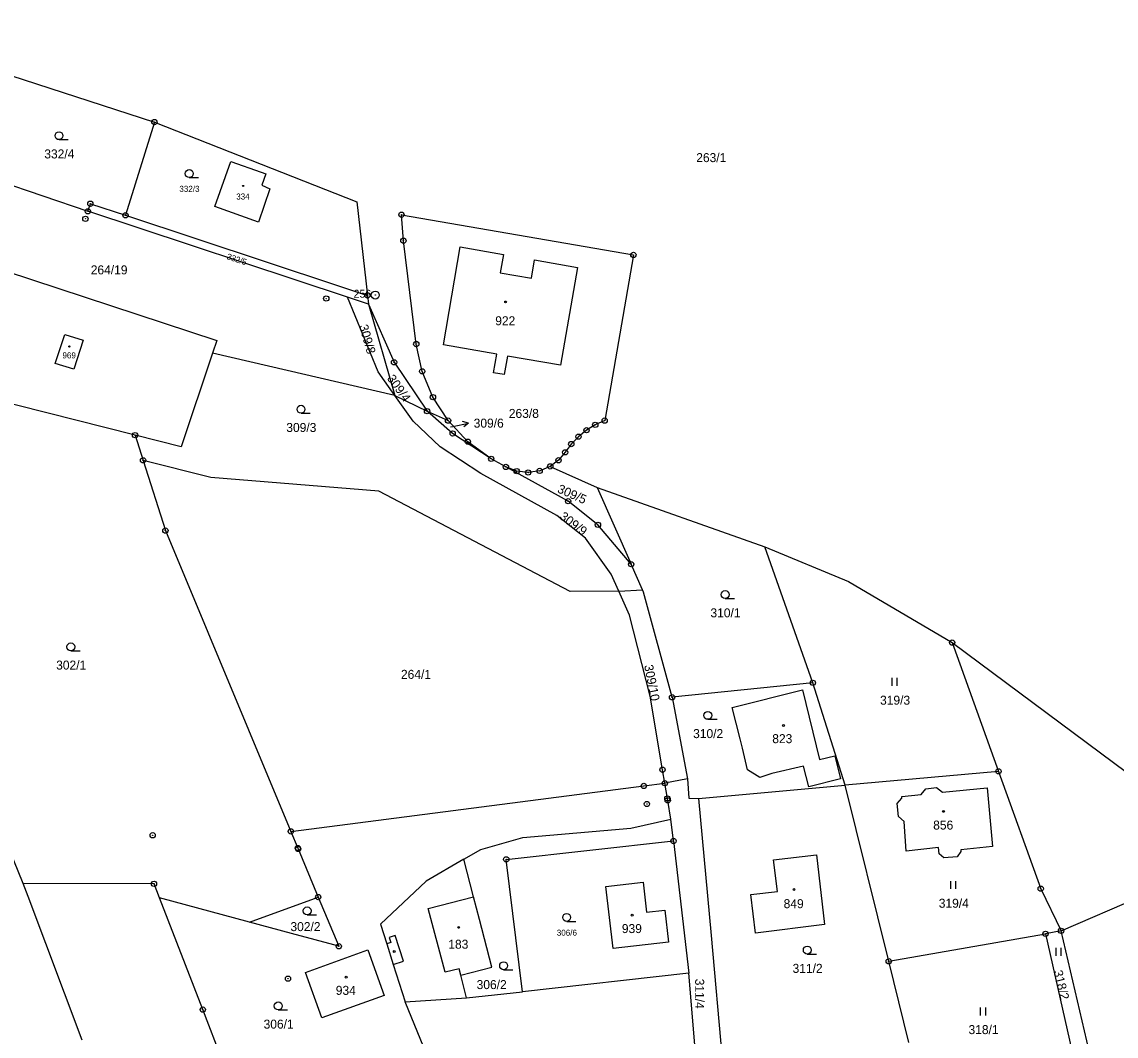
# Model space of a CAD drawing. Extents: x -725728 to -720881, y -1068679 to -1063504.
# Drawn here: x -724690.6 to -724483.5, y -1066802.4 to -1066610.6 of the extents above; entities that cross this region are included whole.
import ezdxf

# ---------------------------------------------------------------- set-up
doc = ezdxf.new("R2010")
doc.units = 0
for name, color, linetype in [('Hranice parcel', 7, 'Continuous'), ('Parcelní čísla', 7, 'Continuous'), ('Pop  PČ popisy', 7, 'Continuous'), ('Vnitřní kresba', 7, 'Continuous'), ('Značky bodu BP', 7, 'Continuous'), ('Značky budov', 7, 'Continuous'), ('Značky kultur', 7, 'Continuous')]:
    doc.layers.add(name, color=color, linetype=linetype)

# ---------------------------------------------------------------- blocks, each defined once
blk = doc.blocks.new('4.02_4')
at = {"layer": 'Značky budov'}
blk.add_circle((-0.001, 0), 0.0175, dxfattribs=at)
blk = doc.blocks.new('4.02_3')
at = {"layer": 'Značky budov'}
blk.add_circle((-0.001, 0), 0.0175, dxfattribs=at)
blk = doc.blocks.new('4.02_2')
at = {"layer": 'Značky budov'}
blk.add_circle((0, 0), 0.0117, dxfattribs=at)
blk = doc.blocks.new('1029_124')
at = {"layer": 'Pop  PČ popisy'}
for p, q in [((0, 0), (0.293, 0.062)), ((0.293, 0.062), (0.185, 0.091)), ((0.293, 0.062), (0.206, -0.007))]:
    blk.add_line(p, q, dxfattribs=at)
blk = doc.blocks.new('3.04_2')
at = {"layer": 'Značky kultur'}
blk.add_line((0.001, 0), (0.176, 0), dxfattribs=at)
blk.add_circle((0.001, 0.075), 0.075, dxfattribs=at)
blk = doc.blocks.new('3.04_3')
at = {"layer": 'Značky kultur'}
blk.add_line((0.001, 0), (0.176, 0), dxfattribs=at)
blk.add_circle((0.001, 0.075), 0.075, dxfattribs=at)
blk = doc.blocks.new('3.06_1')
at = {"layer": 'Značky kultur'}
for p, q in [((-0.051, 0), (-0.051, 0.15)), ((0.049, 0), (0.049, 0.15))]:
    blk.add_line(p, q, dxfattribs=at)
blk = doc.blocks.new('1.05_2')
at = {"layer": 'Značky bodu BP'}
for radius in [0.05, 0.00303]:
    blk.add_circle((0, 0), radius, dxfattribs=at)
blk = doc.blocks.new('1.05_1')
at = {"layer": 'Značky bodu BP'}
for radius in [0.05, 0.00303]:
    blk.add_circle((0, 0), radius, dxfattribs=at)
blk = doc.blocks.new('1.01_1')
at = {"layer": 'Značky bodu BP'}
for radius in [0.075, 0.003]:
    blk.add_circle((0, 0), radius, dxfattribs=at)

msp = doc.modelspace()

# ---------------------------------------------------------------- linework, layer by layer
at = {"layer": 'Hranice parcel'}
for p, q in [((-724723.9, -1066610.55), (-724665.48, -1066629.5)), ((-724727.03, -1066629.67), (-724678.08, -1066646.39)), ((-724665.48, -1066629.5), (-724670.96, -1066647.14)), ((-724628.91, -1066662.63), (-724678.08, -1066646.39)), ((-724625.17, -1066662.3), (-724624.98, -1066663.95)), ((-724623.14, -1066676.75), (-724628.91, -1066662.63)), ((-724624.98, -1066663.95), (-724628.91, -1066662.63)), ((-724624.98, -1066663.95), (-724619.97, -1066681.21)), ((-724619.97, -1066681.21), (-724654.46, -1066673.21)), ((-724619.97, -1066681.21), (-724623.14, -1066676.75)), ((-724616.49, -1066686.1), (-724619.97, -1066681.21)), ((-724619.97, -1066681.21), (-724613.88, -1066684.21)), ((-724613.88, -1066684.21), (-724609.91, -1066685.99)), ((-724669.15, -1066688.75), (-724667.63, -1066693.51)), ((-724667.63, -1066693.51), (-724663.4, -1066706.8)), ((-724598.95, -1066694.76), (-724601.74, -1066693.22)), ((-724590.56, -1066694.65), (-724581.69, -1066698.62)), ((-724581.69, -1066698.62), (-724549.93, -1066709.9)), ((-724581.69, -1066698.62), (-724575.26, -1066713.16)), ((-724663.4, -1066706.8), (-724639.66, -1066763.72)), ((-724540.88, -1066735.61), (-724549.93, -1066709.9)), ((-724573.11, -1066718.04), (-724575.26, -1066713.16)), ((-724577.59, -1066718.27), (-724579.02, -1066715.06)), ((-724577.59, -1066718.27), (-724573.11, -1066718.04)), ((-724575.55, -1066722.83), (-724577.59, -1066718.27)), ((-724514.51, -1066727.99), (-724472.16, -1066759.49)), ((-724514.51, -1066727.99), (-724505.74, -1066752.35)), ((-724540.88, -1066735.61), (-724567.52, -1066738.34)), ((-724534.78, -1066754.94), (-724540.88, -1066735.61)), ((-724567.52, -1066738.34), (-724564.61, -1066753.79)), ((-724568.89, -1066754.6), (-724569.32, -1066752.04)), ((-724550.93, -1066753.49), (-724553.23, -1066752.06)), ((-724505.74, -1066752.35), (-724534.78, -1066754.94)), ((-724505.74, -1066752.35), (-724497.75, -1066774.55)), ((-724564.61, -1066753.79), (-724568.89, -1066754.6)), ((-724568.4, -1066757.49), (-724568.89, -1066754.6)), ((-724564.61, -1066753.79), (-724564.34, -1066757.41)), ((-724562.51, -1066757.51), (-724534.78, -1066754.94)), ((-724526.51, -1066788.28), (-724534.78, -1066754.94)), ((-724564.34, -1066757.41), (-724562.51, -1066757.51)), ((-724567.25, -1066765.53), (-724567.72, -1066761.43)), ((-724639.66, -1066763.72), (-724638.35, -1066766.86)), ((-724690.32, -1066773.6), (-724693.73, -1066765.2)), ((-724567.25, -1066765.53), (-724564.35, -1066790.53)), ((-724606.92, -1066768.97), (-724603.73, -1066767.12)), ((-724606.92, -1066768.97), (-724614.07, -1066773.11)), ((-724665.56, -1066773.63), (-724690.32, -1066773.6)), ((-724664.54, -1066776.3), (-724665.56, -1066773.63)), ((-724614.07, -1066773.11), (-724622.71, -1066781.27)), ((-724656.33, -1066797.43), (-724664.54, -1066776.3)), ((-724647.51, -1066780.89), (-724664.54, -1066776.3)), ((-724647.51, -1066780.89), (-724634.48, -1066776.14)), ((-724497.75, -1066774.55), (-724493.89, -1066782.53)), ((-724493.89, -1066782.53), (-724496.84, -1066783.09)), ((-724485.75, -1066817.35), (-724493.89, -1066782.53)), ((-724526.51, -1066788.28), (-724496.84, -1066783.09)), ((-724522.7, -1066803.63), (-724526.51, -1066788.28)), ((-724564.35, -1066790.53), (-724595.81, -1066794.04)), ((-724561.9, -1066819.51), (-724564.35, -1066790.53)), ((-724606.42, -1066795.23), (-724595.81, -1066794.04)), ((-724618.02, -1066795.95), (-724606.42, -1066795.23)), ((-724614.5, -1066804.58), (-724618.02, -1066795.95)), ((-724649.18, -1066815.82), (-724656.33, -1066797.43))]:
    msp.add_line(p, q, dxfattribs=at)
for points in [[(-724665.48, -1066629.5), (-724627.2, -1066644.61), (-724625.17, -1066662.3)], [(-724654.07, -1066645.48), (-724651.02, -1066636.97), (-724645.31, -1066639.01), (-724644.42, -1066639.33), (-724645.18, -1066641.45), (-724643.63, -1066642.14)], [(-724643.63, -1066642.14), (-724645.81, -1066648.44), (-724654.07, -1066645.48)], [(-724678.08, -1066646.39), (-724677.61, -1066644.95), (-724670.96, -1066647.14)], [(-724728.66, -1066646.17), (-724653.67, -1066670.84), (-724654.46, -1066673.21)], [(-724670.96, -1066647.14), (-724630.86, -1066660.42), (-724625.17, -1066662.3)], [(-724609.91, -1066685.99), (-724612.77, -1066681.55), (-724614.8, -1066676.67), (-724615.92, -1066671.51), (-724618.36, -1066651.96), (-724618.73, -1066647.04), (-724574.83, -1066654.65), (-724580.27, -1066685.99), (-724582.05, -1066686.79), (-724583.71, -1066687.81), (-724585.23, -1066689.03), (-724586.59, -1066690.43), (-724587.75, -1066691.99), (-724589.01, -1066693.49), (-724590.56, -1066694.65)], [(-724600.71, -1066673.42), (-724610.75, -1066671.67), (-724607.59, -1066653.14), (-724599.44, -1066654.57), (-724600.05, -1066658.03), (-724594.14, -1066659.06), (-724593.54, -1066655.6), (-724585.41, -1066657.02), (-724588.64, -1066675.51), (-724598.69, -1066673.77), (-724599.3, -1066677.29), (-724601.32, -1066676.93), (-724600.71, -1066673.42)], [(-724624.98, -1066663.95), (-724620.13, -1066674.96), (-724613.88, -1066684.21)], [(-724680.76, -1066676.27), (-724684.27, -1066675.17), (-724682.44, -1066669.67), (-724678.95, -1066670.78), (-724680.76, -1066676.27)], [(-724669.15, -1066688.75), (-724713.85, -1066677.47), (-724727.23, -1066674.09)], [(-724654.46, -1066673.21), (-724660.42, -1066690.95), (-724669.15, -1066688.75)], [(-724601.74, -1066693.22), (-724609.04, -1066688.42), (-724613.88, -1066684.21)], [(-724579.02, -1066715.06), (-724583.89, -1066708.24), (-724589.31, -1066703.94), (-724603.72, -1066696), (-724611.39, -1066690.94), (-724616.49, -1066686.1)], [(-724601.74, -1066693.22), (-724606.16, -1066689.98), (-724609.91, -1066685.99)], [(-724577.59, -1066718.27), (-724586.77, -1066718.31), (-724623.03, -1066699.31), (-724654.79, -1066696.73), (-724667.63, -1066693.51)], [(-724590.56, -1066694.65), (-724592.57, -1066695.5), (-724594.74, -1066695.81), (-724596.91, -1066695.56), (-724598.95, -1066694.76)], [(-724575.26, -1066713.16), (-724581.54, -1066705.71), (-724587.19, -1066701.24), (-724598.95, -1066694.76)], [(-724549.93, -1066709.9), (-724534.15, -1066716.43), (-724514.51, -1066727.99)], [(-724567.52, -1066738.34), (-724572.92, -1066718.46), (-724573.11, -1066718.04)], [(-724569.32, -1066752.04), (-724571.67, -1066738.12), (-724575.55, -1066722.83)], [(-724553.23, -1066752.06), (-724554.18, -1066747.95), (-724554.63, -1066746.21), (-724556.17, -1066740.3), (-724542.82, -1066736.94)], [(-724542.82, -1066736.94), (-724539.59, -1066750.13), (-724536.72, -1066749.43), (-724535.66, -1066753.8), (-724541.63, -1066755.3), (-724542.63, -1066751.38)], [(-724542.63, -1066751.38), (-724548.63, -1066752.79), (-724550.93, -1066753.49)], [(-724639.66, -1066763.72), (-724572.86, -1066755.11), (-724568.89, -1066754.6)], [(-724523.62, -1066761.81), (-724524.65, -1066760.88), (-724524.89, -1066758.45), (-724524.06, -1066757.45), (-724524.04, -1066757.1), (-724520.39, -1066756.74), (-724519.49, -1066755.64), (-724517.45, -1066755.41), (-724516.35, -1066756.31), (-724507.85, -1066755.46)], [(-724507.85, -1066755.46), (-724506.89, -1066766.59), (-724512.85, -1066767.22)], [(-724567.72, -1066761.43), (-724568.33, -1066757.84), (-724568.4, -1066757.49)], [(-724562.51, -1066757.51), (-724560.14, -1066783.4), (-724558.01, -1066806.72)], [(-724603.73, -1066767.12), (-724595.74, -1066764.9), (-724575.35, -1066763.1), (-724567.72, -1066761.43)], [(-724517.09, -1066766.79), (-724523.19, -1066767.43), (-724523.62, -1066761.81)], [(-724595.81, -1066794.04), (-724598.89, -1066769), (-724567.25, -1066765.53)], [(-724638.35, -1066766.86), (-724638.28, -1066767.03), (-724634.48, -1066776.14)], [(-724512.85, -1066767.22), (-724512.84, -1066767.5), (-724513.58, -1066768.51), (-724516.11, -1066768.74), (-724516.96, -1066767.96), (-724517.09, -1066766.79)], [(-724606.42, -1066795.23), (-724607.5, -1066790.94), (-724601.6, -1066789.41), (-724603.94, -1066780.41), (-724605.07, -1066776.07), (-724606.92, -1066768.97)], [(-724552.61, -1066775.66), (-724547.56, -1066775.06), (-724548.3, -1066769.11), (-724540.17, -1066768.14), (-724538.66, -1066781.32), (-724551.74, -1066783), (-724552.61, -1066775.66)], [(-724679.15, -1066803.19), (-724689.35, -1066776.02), (-724690.32, -1066773.6)], [(-724573.01, -1066773.32), (-724572.35, -1066779), (-724568.9, -1066778.59), (-724568.19, -1066784.67), (-724578.66, -1066785.89), (-724580.03, -1066774.15), (-724573.01, -1066773.32)], [(-724634.48, -1066776.14), (-724630.59, -1066785.45), (-724639.53, -1066783.04), (-724647.51, -1066780.89)], [(-724493.89, -1066782.53), (-724478.66, -1066775.94), (-724466.97, -1066779.51), (-724453.45, -1066790.66), (-724449.23, -1066801.21), (-724447.5, -1066804.52), (-724445.77, -1066815.34)], [(-724622.71, -1066781.27), (-724621.52, -1066784.99), (-724620.28, -1066788.89), (-724618.02, -1066795.95)], [(-724496.84, -1066783.09), (-724489.55, -1066815.52), (-724491.11, -1066817.66)], [(-724621.99, -1066794.75), (-724633.79, -1066799.01), (-724636.91, -1066790.39), (-724625.11, -1066786.11), (-724621.99, -1066794.75)]]:
    msp.add_lwpolyline(points, dxfattribs=at)
at = {"layer": 'Pop  PČ popisy'}
msp.add_line((-724609.45, -1066687.18), (-724609, -1066687.08), dxfattribs=at)
at = {"layer": 'Vnitřní kresba'}
for p, q in [((-724613.69, -1066778.28), (-724605.07, -1066776.07)), ((-724610.48, -1066790.36), (-724613.69, -1066778.28)), ((-724619.92, -1066783.42), (-724621.07, -1066783.79)), ((-724621.07, -1066783.79), (-724620.76, -1066784.74)), ((-724618.37, -1066788.28), (-724619.92, -1066783.42)), ((-724620.76, -1066784.74), (-724621.52, -1066784.99)), ((-724620.28, -1066788.89), (-724618.37, -1066788.28)), ((-724607.82, -1066789.69), (-724610.48, -1066790.36)), ((-724607.5, -1066790.94), (-724607.82, -1066789.69))]:
    msp.add_line(p, q, dxfattribs=at)

# ---------------------------------------------------------------- block references
at = {"layer": 'Pop  PČ popisy', "xscale": 10, "yscale": 10}
msp.add_blockref('1029_124', (-724609, -1066687.08), dxfattribs=at)
at = {"layer": 'Značky bodu BP', "xscale": 10, "yscale": 10}
for name, p in [('1.05_1', (-724665.48, -1066629.5)), ('1.05_2', (-724678.08, -1066646.39)), ('1.05_1', (-724677.61, -1066644.95)), ('1.05_1', (-724678.55, -1066647.81)), ('1.05_2', (-724670.96, -1066647.14)), ('1.05_1', (-724618.73, -1066647.04)), ('1.05_1', (-724618.36, -1066651.96)), ('1.05_2', (-724574.83, -1066654.65)), ('1.05_2', (-724632.96, -1066662.89)), ('1.05_1', (-724625.17, -1066662.3)), ('1.01_1', (-724623.69, -1066662.24)), ('1.05_1', (-724615.92, -1066671.51)), ('1.05_1', (-724620.13, -1066674.96)), ('1.05_2', (-724614.8, -1066676.67)), ('1.05_1', (-724612.77, -1066681.55)), ('1.05_1', (-724613.88, -1066684.21)), ('1.05_1', (-724609.91, -1066685.99)), ('1.05_1', (-724583.71, -1066687.81)), ('1.05_1', (-724582.05, -1066686.79)), ('1.05_1', (-724580.27, -1066685.99)), ('1.05_1', (-724669.15, -1066688.75)), ('1.05_2', (-724609.04, -1066688.42)), ('1.05_1', (-724585.23, -1066689.03)), ('1.05_1', (-724606.16, -1066689.98)), ('1.05_2', (-724586.59, -1066690.43)), ('1.05_1', (-724667.63, -1066693.51)), ('1.05_1', (-724601.74, -1066693.22)), ('1.05_1', (-724589.01, -1066693.49)), ('1.05_1', (-724587.75, -1066691.99)), ('1.05_1', (-724598.95, -1066694.76)), ('1.05_1', (-724596.91, -1066695.56)), ('1.05_1', (-724594.74, -1066695.81)), ('1.05_1', (-724592.57, -1066695.5)), ('1.05_2', (-724590.56, -1066694.65)), ('1.05_1', (-724587.19, -1066701.24)), ('1.05_1', (-724581.54, -1066705.71)), ('1.05_1', (-724663.4, -1066706.8)), ('1.05_2', (-724575.26, -1066713.16)), ('1.05_1', (-724514.51, -1066727.99)), ('1.05_1', (-724540.88, -1066735.61)), ('1.05_1', (-724567.52, -1066738.34)), ('1.05_1', (-724569.32, -1066752.04)), ('1.05_1', (-724505.74, -1066752.35)), ('1.05_1', (-724572.86, -1066755.11)), ('1.05_1', (-724568.89, -1066754.6)), ('1.05_1', (-724568.4, -1066757.49)), ('1.05_1', (-724568.33, -1066757.84)), ('1.05_1', (-724572.28, -1066758.53)), ('1.05_1', (-724665.81, -1066764.44)), ('1.05_1', (-724639.66, -1066763.72)), ('1.05_1', (-724567.25, -1066765.53)), ('1.05_1', (-724638.35, -1066766.86)), ('1.05_1', (-724638.28, -1066767.03)), ('1.05_1', (-724598.89, -1066769)), ('1.05_2', (-724665.56, -1066773.63)), ('1.05_1', (-724497.75, -1066774.55)), ('1.05_2', (-724634.48, -1066776.14)), ('1.05_1', (-724493.89, -1066782.53)), ('1.05_1', (-724496.84, -1066783.09)), ('1.05_1', (-724630.59, -1066785.45)), ('1.05_1', (-724526.51, -1066788.28)), ('1.05_1', (-724640.2, -1066791.58)), ('1.05_2', (-724656.33, -1066797.43))]:
    msp.add_blockref(name, p, dxfattribs=at)
at = {"layer": 'Značky budov', "xscale": 10, "yscale": 10}
for name, p in [('4.02_2', (-724648.68, -1066641.6)), ('4.02_3', (-724599.01, -1066663.54)), ('4.02_2', (-724681.57, -1066671.98)), ('4.02_3', (-724546.42, -1066743.69)), ('4.02_4', (-724516.13, -1066759.93)), ('4.02_3', (-724544.43, -1066774.7)), ('4.02_3', (-724575.05, -1066779.58)), ('4.02_3', (-724607.89, -1066781.87)), ('4.02_3', (-724620.08, -1066786.45)), ('4.02_3', (-724629.19, -1066791.31))]:
    msp.add_blockref(name, p, dxfattribs=at)
at = {"layer": 'Značky kultur', "xscale": 10, "yscale": 10}
for name, p in [('3.04_2', (-724683.55, -1066632.83)), ('3.04_2', (-724658.9, -1066640)), ('3.04_2', (-724637.75, -1066684.59)), ('3.04_3', (-724557.47, -1066719.66)), ('3.04_2', (-724681.31, -1066729.55)), ('3.06_1', (-724525.38, -1066736.19)), ('3.04_2', (-724560.76, -1066742.51)), ('3.06_1', (-724514.27, -1066774.61)), ('3.04_2', (-724636.58, -1066779.5)), ('3.04_2', (-724587.47, -1066780.74)), ('3.04_3', (-724541.93, -1066786.93)), ('3.06_1', (-724494.34, -1066787.26)), ('3.04_3', (-724599.4, -1066789.89)), ('3.04_2', (-724642.05, -1066797.48)), ('3.06_1', (-724508.63, -1066798.52))]:
    msp.add_blockref(name, p, dxfattribs=at)

# ---------------------------------------------------------------- texts
at = {"layer": 'Parcelní čísla'}
for s, height, p in [('332/4', 1.7, (-724686.32, -1066636.38)), ('263/1', 1.7, (-724562.94, -1066637.08)), ('332/3', 1.14, (-724660.76, -1066642.71)), ('334', 1.14, (-724650, -1066644.16)), ('264/19', 1.7, (-724677.53, -1066658.32)), ('922', 1.7, (-724600.98, -1066667.95)), ('969', 1.14, (-724682.89, -1066674.22)), ('263/8', 1.7, (-724598.41, -1066685.48)), ('309/3', 1.7, (-724640.52, -1066688.14)), ('309/6', 1.7, (-724605.06, -1066687.32)), ('310/1', 1.7, (-724560.25, -1066723.21)), ('302/1', 1.7, (-724684.08, -1066733.1)), ('264/1', 1.7, (-724618.82, -1066734.85)), ('319/3', 1.7, (-724528.15, -1066739.74)), ('310/2', 1.7, (-724563.53, -1066746.06)), ('823', 1.7, (-724548.55, -1066747.02)), ('856', 1.7, (-724518.1, -1066763.37)), ('849', 1.7, (-724546.4, -1066778.24)), ('319/4', 1.7, (-724517.04, -1066778.16)), ('302/2', 1.7, (-724639.74, -1066782.58)), ('306/6', 1.14, (-724589.33, -1066783.45)), ('939', 1.7, (-724577.02, -1066782.95)), ('183', 1.7, (-724609.86, -1066785.91)), ('311/2', 1.7, (-724544.71, -1066790.48)), ('934', 1.7, (-724631.16, -1066794.64)), ('306/2', 1.7, (-724604.5, -1066793.55)), ('306/1', 1.7, (-724644.82, -1066801.03)), ('318/1', 1.7, (-724511.41, -1066802.07))]:
    msp.add_text(s, height=height, dxfattribs=at).set_placement(p)
for s, height, rotation, p in [('332/5', 1.14, 342, (-724651.87, -1066655.42)), ('309/8', 1.7, 286, (-724626.76, -1066668.07)), ('309/4', 1.7, 306, (-724621.55, -1066678.04)), ('309/5', 1.7, 336, (-724589.37, -1066699.51)), ('309/9', 1.7, 323, (-724588.95, -1066704.44)), ('309/10', 1.7, 281, (-724572.81, -1066732.33)), ('318/2', 1.7, 284, (-724495.33, -1066790.2)), ('311/4', 1.7, 270, (-724563.14, -1066791.59))]:
    msp.add_text(s, height=height, rotation=rotation, dxfattribs=at).set_placement(p)
at = {"layer": 'Značky bodu BP'}
msp.add_text('256', height=1.5, dxfattribs=at).set_placement((-724627.79, -1066662.74))

doc.saveas('drawing.dxf')
